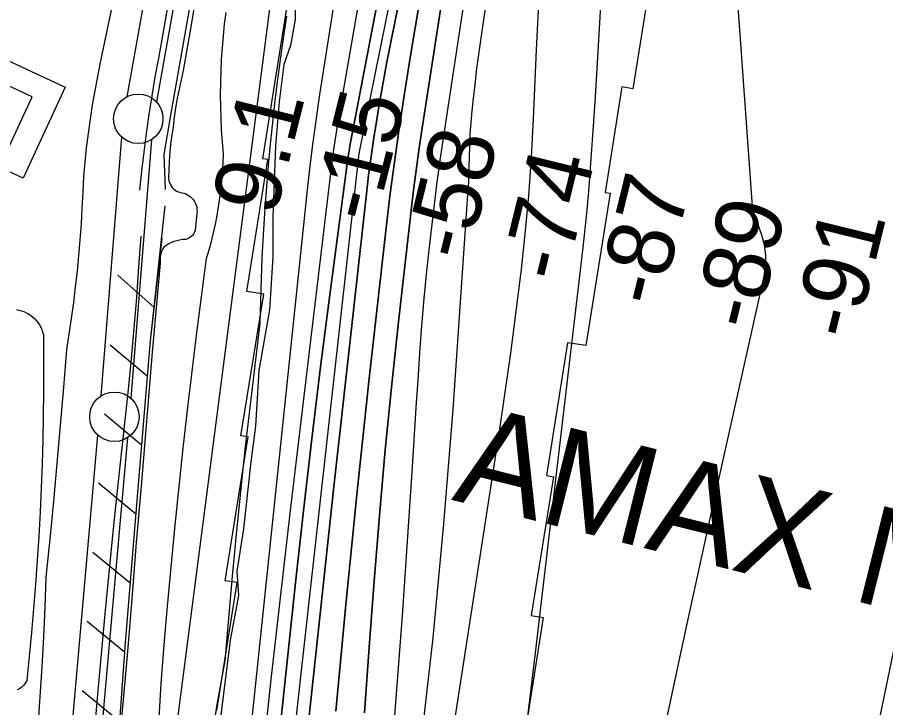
# Model space of a CAD drawing. Extents: x 3683402 to 3721514, y 487807 to 513565.
# Drawn here: x 3709564 to 3710442, y 498246 to 498943 of the extents above; entities that cross this region are included whole.
import ezdxf

# ---------------------------------------------------------------- set-up
doc = ezdxf.new("R2010")
doc.units = 0
for name, color, linetype in [('V-BLDG-OTLN', 7, 'Continuous'), ('V-CHAN-NAID', 7, 'Continuous'), ('V-FLOD-BASE', 7, 'Continuous'), ('V-LEVE-TOET', 7, 'Continuous'), ('V-RIVR-EDGE', 7, 'Continuous'), ('V-RIVR-RANG', 7, 'Continuous'), ('V-RRAP-FSHR', 7, 'Continuous'), ('V-RRAP-RVMT', 7, 'Continuous'), ('V-SITE-VEGE', 7, 'Continuous'), ('V-SURV-LINE', 7, 'Continuous'), ('V-TOPO-DPTH', 7, 'Continuous'), ('V-TOPO-MAJR', 7, 'Continuous'), ('V-TOPO-MINR', 7, 'Continuous'), ('V-TOPO-WATR', 7, 'Continuous')]:
    doc.layers.add(name, color=color, linetype=linetype)

msp = doc.modelspace()

# ---------------------------------------------------------------- linework, layer by layer
at = {"layer": 'V-BLDG-OTLN'}
msp.add_lwpolyline([(3709483.07, 498932.84), (3709612.32, 498872.78), (3709569.65, 498780.95), (3709440.01, 498841.19), (3709450.03, 498862.74), (3709555.86, 498813.56), (3709578.87, 498863.09), (3709473.43, 498912.09)], close=True, dxfattribs=at)
at = {"layer": 'V-FLOD-BASE'}
for points in [[(3709687.97, 498768.91), (3709689.95, 498788.05), (3709692.17, 498807.15), (3709694.63, 498826.23), (3709697.33, 498845.27), (3709700.27, 498864.28), (3709703.44, 498883.25), (3709706.86, 498902.18), (3709710.51, 498921.06), (3709721.64, 498985.92), (3709733.02, 499050.74), (3709744.64, 499115.51), (3709756.5, 499180.24), (3709769.89, 499254.72), (3709783.6, 499329.15), (3709797.62, 499403.52), (3709810.6, 499474.5), (3709823.27, 499545.54), (3709835.63, 499616.64), (3709848.28, 499687.91)], [(3709641.04, 498207.01), (3709644.72, 498251.62), (3709648.61, 498296.23), (3709652.69, 498340.81), (3709656.97, 498385.38), (3709661.45, 498429.92), (3709666.12, 498474.45), (3709669.72, 498505.38), (3709673.11, 498536.33), (3709676.3, 498567.3), (3709679.27, 498598.29), (3709682.05, 498629.31), (3709684.61, 498660.34), (3709686.96, 498691.38), (3709689.11, 498722.45)]]:
    msp.add_lwpolyline(points, dxfattribs=at)
at = {"layer": 'V-LEVE-TOET'}
for points in [[(3709743.43, 498958.18), (3709737.7, 498924), (3709731.77, 498889.85), (3709729.54, 498880.47), (3709727.51, 498871.04), (3709725.68, 498861.57), (3709724.05, 498852.06), (3709722.61, 498842.52), (3709721.38, 498832.96), (3709720.05, 498824.28), (3709718.95, 498815.57), (3709718.08, 498806.84), (3709717.45, 498798.08), (3709717.05, 498789.32), (3709716.88, 498780.54), (3709717.18, 498778.61), (3709717.71, 498776.73), (3709718.46, 498774.93), (3709719.42, 498773.23), (3709720.58, 498771.66), (3709721.92, 498770.24), (3709723.41, 498768.98), (3709725.05, 498767.92), (3709726.8, 498767.06), (3709728.64, 498766.41), (3709730.54, 498765.98), (3709732.49, 498765.79), (3709734.36, 498765.1), (3709736.15, 498764.2), (3709737.83, 498763.13), (3709739.39, 498761.88), (3709740.81, 498760.47)], [(3709585.01, 498226.43), (3709587.1, 498256.7), (3709588.96, 498286.97), (3709590.59, 498317.26), (3709592, 498347.56), (3709593.17, 498377.87), (3709597.03, 498416.13), (3709600.74, 498454.4), (3709604.28, 498492.69), (3709607.68, 498531), (3709610.91, 498569.32), (3709614, 498607.64), (3709616.5, 498623.45), (3709618.82, 498639.28), (3709620.94, 498655.14), (3709622.87, 498671.02), (3709624.61, 498686.93), (3709626.16, 498702.86), (3709627.51, 498718.8), (3709628.67, 498734.76), (3709629.64, 498750.73), (3709630.41, 498766.71), (3709631, 498782.7), (3709632.37, 498797.2), (3709633.96, 498811.68), (3709635.78, 498826.13), (3709637.81, 498840.55), (3709640.06, 498854.94), (3709642.53, 498869.3), (3709645.22, 498883.61), (3709648.12, 498897.89), (3709654.2, 498926.71), (3709660.04, 498955.58)], [(3709740.81, 498760.47), (3709742.07, 498758.92), (3709743.17, 498757.25), (3709744.07, 498755.47), (3709744.79, 498753.61), (3709745.31, 498751.68), (3709745.61, 498749.71), (3709745.71, 498747.71), (3709745.6, 498745.72), (3709743.7, 498728.03), (3709743.14, 498726.42), (3709742.37, 498724.91), (3709741.4, 498723.51), (3709740.25, 498722.26), (3709738.94, 498721.18), (3709737.5, 498720.28), (3709735.95, 498719.59), (3709734.32, 498719.11), (3709732.64, 498718.85), (3709730.94, 498718.83), (3709728.03, 498718.39), (3709725.17, 498717.73), (3709722.36, 498716.86), (3709719.63, 498715.78), (3709716.98, 498714.49), (3709714.45, 498713.01), (3709712.02, 498711.34), (3709710.93, 498709.51), (3709710.01, 498707.58), (3709709.28, 498705.58), (3709708.74, 498703.51), (3709708.39, 498701.41), (3709708.24, 498699.28), (3709708.29, 498697.14), (3709708.54, 498695.02), (3709704.36, 498650), (3709700.33, 498604.97), (3709696.45, 498559.92), (3709692.72, 498514.86), (3709689.14, 498469.79), (3709684.24, 498412.78), (3709679.58, 498355.76), (3709675.16, 498298.71), (3709667.96, 498220.85)]]:
    msp.add_lwpolyline(points, dxfattribs=at)
at = {"layer": 'V-RIVR-EDGE'}
msp.add_lwpolyline([(3709844.47, 498969.59), (3709845, 498941.37), (3709840.13, 498914.97), (3709833.48, 498895.77), (3709828.58, 498857.96), (3709824.87, 498813.55), (3709822.29, 498741.52), (3709822.19, 498701.3), (3709819.06, 498647.87), (3709808.1, 498586.67), (3709804.96, 498530.24), (3709800.07, 498494.24), (3709792.7, 498426.42), (3709785.99, 498383.81), (3709787.73, 498359.19), (3709779.21, 498314.19), (3709768.8, 498230.17)], dxfattribs=at)
at = {"layer": 'V-RRAP-FSHR'}
for p, q in [((3709702.08, 498650.54), (3709665.51, 498682.9)), ((3709695.25, 498580.88), (3709657.7, 498612.1)), ((3709689.47, 498511.12), (3709651.92, 498542.34)), ((3709683.71, 498441.36), (3709646.14, 498472.55)), ((3709677.97, 498371.6), (3709640.4, 498402.79)), ((3709672.23, 498301.83), (3709634.66, 498333.03)), ((3709667.37, 498232), (3709629.46, 498262.77))]:
    msp.add_line(p, q, dxfattribs=at)
for points in [[(3711495.93, 505194.05), (3711207.6, 504591.44), (3711159.63, 504472.03), (3711107.48, 504206.91), (3710880.8, 503570.04), (3710704.22, 503090.71), (3710617.65, 502802.16), (3710477.86, 502291.73), (3710345.27, 501714.54), (3710246.23, 501131.65), (3710053.44, 500108.97), (3709991.84, 499767.09), (3709925.49, 499529.64), (3709859.2, 499261.51), (3709683.93, 497910.21), (3709683.94, 497909.33)], [(3710069.43, 500759.93), (3710043.48, 500619), (3710009.58, 500440), (3709968.08, 500213.43), (3709939.8, 500071), (3709910.69, 499884.32), (3709887.05, 499751.8), (3709849.98, 499581.96), (3709823.58, 499440.07), (3709805.6, 499315.83), (3709784.92, 499207.42), (3709759.17, 499080.76), (3709738.95, 498959.29), (3709718.96, 498844.49), (3709712.03, 498805.03), (3709713.27, 498769.65)], [(3709712.95, 498753.08), (3709698.2, 498616.51), (3709685.84, 498467.27), (3709673.01, 498311.35), (3709665.05, 498199.34), (3709657.25, 498110.17), (3709647.78, 498034.48), (3709639.22, 497966.67), (3709622.67, 497896.43), (3709597.18, 497755.53), (3709584.87, 497652.4), (3709566.63, 497542.18), (3709565, 497530.96)], [(3709710.02, 498720.09), (3709698.2, 498616.51), (3709685.84, 498467.27), (3709673.01, 498311.35), (3709665.05, 498199.34)]]:
    msp.add_lwpolyline(points, dxfattribs=at)
at = {"layer": 'V-RRAP-RVMT'}
for p, q in [((3710206.48, 498996.72), (3710186.42, 498871.29)), ((3709812.08, 498800.56), (3709836.7, 498954.68)), ((3710175.38, 498873.1), (3710158.42, 498766.63)), ((3710186.42, 498871.29), (3710175.38, 498873.1)), ((3709795.95, 498666.48), (3709817.21, 498799.7)), ((3709817.21, 498799.7), (3709812.08, 498800.56)), ((3710163.59, 498765.8), (3710138.97, 498611.68)), ((3710158.42, 498766.63), (3710163.59, 498765.8)), ((3709789.99, 498520.58), (3709813.11, 498663.76)), ((3709813.11, 498663.76), (3709795.95, 498666.48)), ((3710120.52, 498614.67), (3710098.98, 498480.41)), ((3710138.97, 498611.68), (3710120.52, 498614.67)), ((3709774.14, 498374.16), (3709797.33, 498519.39)), ((3709797.33, 498519.39), (3709789.99, 498520.58)), ((3710106.17, 498479.25), (3710083.76, 498339.11)), ((3710098.98, 498480.41), (3710106.17, 498479.25)), ((3709765.61, 498243.01), (3709786.28, 498372.23)), ((3709786.28, 498372.23), (3709774.14, 498374.16)), ((3710095.9, 498337.1), (3710073, 498193.99)), ((3710083.76, 498339.11), (3710095.9, 498337.1))]:
    msp.add_line(p, q, dxfattribs=at)
at = {"layer": 'V-SITE-VEGE'}
for points in [[(3709707.27, 498235.05), (3709708.4, 498252.65), (3709709.33, 498270.25), (3709712.5, 498309.41), (3709715.87, 498348.54), (3709719.45, 498387.67), (3709723.22, 498426.76), (3709727.2, 498465.84), (3709731.39, 498504.9), (3709735.77, 498543.94), (3709740.36, 498582.95), (3709745.15, 498621.94), (3709750.15, 498660.9), (3709755.34, 498699.84), (3709757.88, 498708.42), (3709760.22, 498717.05), (3709762.35, 498725.74), (3709764.29, 498734.48), (3709766.01, 498743.25), (3709767.53, 498752.07), (3709768.85, 498760.92), (3709769.96, 498769.8), (3709770.85, 498778.7), (3709771.54, 498787.62), (3709772.02, 498796.55), (3709772.29, 498805.5), (3709771.28, 498817.4), (3709770.5, 498829.32), (3709769.94, 498841.26), (3709769.6, 498853.21), (3709769.5, 498865.15), (3709769.61, 498877.1), (3709769.96, 498889.04), (3709770.53, 498900.98), (3709771.33, 498912.9), (3709772.35, 498924.81), (3709773.6, 498936.69), (3709775.07, 498948.55)], [(3709836.11, 498944.53), (3709832.75, 498922.53), (3709829.61, 498900.49), (3709826.69, 498878.42), (3709824, 498856.33), (3709821.52, 498834.21), (3709819.27, 498812.06), (3709817.24, 498789.89), (3709815.44, 498767.71), (3709813.86, 498745.51), (3709812.5, 498723.29), (3709811.37, 498701.06), (3709810.46, 498678.81), (3709809.77, 498656.57), (3709809.31, 498634.31), (3709804.02, 498591.76), (3709798.97, 498549.18), (3709794.17, 498506.58), (3709789.62, 498463.94), (3709785.31, 498421.29), (3709781.25, 498378.6), (3709777.43, 498335.89), (3709773.86, 498293.17), (3709769.74, 498271.08), (3709765.84, 498248.95), (3709762.15, 498226.78)], [(3709563, 498648.18), (3709565.58, 498647.67), (3709568.12, 498646.97), (3709570.59, 498646.06), (3709572.98, 498644.96), (3709575.27, 498643.68), (3709577.46, 498642.22), (3709579.52, 498640.58), (3709581.45, 498638.8), (3709583.23, 498636.86), (3709584.85, 498634.79), (3709586.3, 498632.59), (3709587.57, 498630.29), (3709588.64, 498627.9), (3709589.53, 498625.43), (3709590.22, 498622.9), (3709590.45, 498589.88), (3709590.35, 498565.48), (3709590.06, 498541.07), (3709589.56, 498516.67), (3709588.86, 498492.27), (3709587.95, 498467.88), (3709586.84, 498443.5), (3709585.53, 498419.12), (3709584.01, 498394.77), (3709582.29, 498370.42), (3709580.36, 498346.09), (3709578.23, 498321.78), (3709575.9, 498297.48), (3709573.37, 498273.21), (3709572.45, 498271.46), (3709571.36, 498269.83), (3709570.11, 498268.31), (3709568.71, 498266.93), (3709567.18, 498265.7), (3709565.52, 498264.63), (3709563.76, 498263.75)]]:
    msp.add_lwpolyline(points, dxfattribs=at)
at = {"layer": 'V-SURV-LINE'}
for points in [[(3709674.99, 498863.26), (3709865.43, 499929.49)], [(3709894.97, 499924.21), (3709704.52, 498857.98)], [(3709648.71, 498560.92), (3709669.69, 498822.25)], [(3709699.59, 498819.85), (3709678.62, 498558.52)], [(3709603.73, 498050.22), (3709645.37, 498521.24)], [(3709675.25, 498518.6), (3709633.61, 498047.57)]]:
    msp.add_lwpolyline(points, dxfattribs=at)
for centre in [(3709686.24, 498840.96), (3709662.07, 498539.81)]:
    msp.add_circle(centre, 25, dxfattribs=at)
at = {"layer": 'V-TOPO-DPTH'}
for points in [[(3710291.44, 501161.35), (3710189.96, 500593.61), (3710055.48, 499915.17), (3710044.65, 499859.74), (3710034.02, 499804.28), (3710023.7, 499748.76), (3710013.59, 499693.2), (3709999.31, 499613.55), (3709996.48, 499597.79), (3709993.64, 499582.03), (3709990.79, 499566.27), (3709987.93, 499550.51), (3709936.73, 499268.82), (3709923.36, 499193.77), (3709910.36, 499118.66), (3709897.89, 499043.46), (3709885.79, 498968.19), (3709869.68, 498865.66), (3709866.09, 498841.59), (3709862.74, 498817.49), (3709859.77, 498793.34), (3709857.05, 498769.16), (3709793, 498157.79)], [(3710074.38, 499798.2), (3710049.53, 499624.83), (3710045.47, 499597.03), (3710041.31, 499569.25), (3710037, 499541.49), (3710032.59, 499513.75), (3710027.98, 499486.03), (3710023.22, 499458.35), (3710018.22, 499430.71), (3710013.05, 499403.09), (3709901.22, 498818.6), (3709900.28, 498813.47), (3709899.41, 498808.34), (3709898.62, 498803.2), (3709897.89, 498798.04), (3709879.94, 498663.01), (3709870.58, 498590.3), (3709861.61, 498517.55), (3709853.23, 498444.72), (3709845.24, 498371.84), (3709827.17, 498200.53)], [(3709827.17, 498200.53), (3709845.24, 498371.84), (3709853.23, 498444.72), (3709861.61, 498517.55), (3709870.58, 498590.3), (3709879.94, 498663.01), (3709897.89, 498798.04), (3709898.62, 498803.2), (3709899.41, 498808.34), (3709900.28, 498813.47), (3709901.22, 498818.6), (3710013.05, 499403.09), (3710018.22, 499430.71), (3710023.22, 499458.35), (3710027.98, 499486.03), (3710032.59, 499513.75), (3710037, 499541.49), (3710041.31, 499569.25), (3710045.47, 499597.03), (3710049.53, 499624.83), (3710074.38, 499798.2)], [(3709914.88, 498240.61), (3709919.81, 498307.08), (3709924.74, 498373.54), (3709930.07, 498439.97), (3709935.93, 498506.34), (3709942.58, 498572.64), (3709949.77, 498638.89), (3709962.65, 498751.4), (3709965.07, 498771.44), (3709967.64, 498791.46), (3709970.46, 498811.45), (3709973.43, 498831.41), (3709994.09, 498964.47), (3710008.07, 499050.85), (3710022.81, 499137.09), (3710038.67, 499223.14), (3710055.28, 499309.05), (3710093.46, 499499.82), (3710098.76, 499526.16), (3710104.07, 499552.49), (3710109.43, 499578.82), (3710114.82, 499605.14), (3710144.01, 499747.34)], [(3710144.01, 499747.34), (3710114.82, 499605.14), (3710109.43, 499578.82), (3710104.07, 499552.49), (3710098.76, 499526.16), (3710093.46, 499499.82), (3710055.28, 499309.05), (3710038.67, 499223.14), (3710022.81, 499137.09), (3710008.07, 499050.85), (3709994.09, 498964.47), (3709973.43, 498831.41), (3709970.46, 498811.45), (3709967.64, 498791.46), (3709965.07, 498771.44), (3709962.65, 498751.4), (3709949.77, 498638.89), (3709942.58, 498572.64), (3709935.93, 498506.34), (3709930.07, 498439.97), (3709924.74, 498373.54), (3709919.81, 498307.08), (3709914.88, 498240.61)], [(3709886.18, 498242.22), (3709896.41, 498353.35), (3709907.66, 498464.37), (3709919.59, 498575.33), (3709937.36, 498733.73), (3709941.14, 498765.41), (3709945.22, 498797.06), (3709949.74, 498828.64), (3709954.56, 498860.18), (3709961.7, 498904.87), (3709970.64, 498958.68), (3709980, 499012.4), (3709990, 499066.01), (3710000.43, 499119.54), (3710074.54, 499488.11), (3710081.44, 499522.4), (3710088.34, 499556.7), (3710095.25, 499590.99), (3710102.16, 499625.29), (3710113.08, 499679.49)], [(3710113.08, 499679.49), (3710102.16, 499625.29), (3710095.25, 499590.99), (3710088.34, 499556.7), (3710081.44, 499522.4), (3710074.54, 499488.11), (3710000.43, 499119.54), (3709990, 499066.01), (3709980, 499012.4), (3709970.64, 498958.68), (3709961.7, 498904.87), (3709954.56, 498860.18), (3709949.74, 498828.64), (3709945.22, 498797.06), (3709941.14, 498765.41), (3709937.36, 498733.73), (3709919.59, 498575.33), (3709907.66, 498464.37), (3709896.41, 498353.35), (3709886.18, 498242.22)], [(3709854.84, 498196.86), (3709869.1, 498331.39), (3709883.74, 498465.87), (3709917, 498765.23), (3709919.24, 498784.06), (3709921.69, 498802.86), (3709924.43, 498821.62), (3709927.38, 498840.35), (3709930.57, 498859.04), (3709933.9, 498877.71), (3709937.42, 498896.34), (3709941.08, 498914.95), (3710069.14, 499548.62), (3710070.4, 499554.89), (3710071.66, 499561.16), (3710072.91, 499567.43), (3710074.15, 499573.7), (3710081.66, 499611.78), (3710086.49, 499637.12)], [(3710086.49, 499637.12), (3710081.66, 499611.78), (3710074.15, 499573.7), (3710072.91, 499567.43), (3710071.66, 499561.16), (3710070.4, 499554.89), (3710069.14, 499548.62), (3709941.08, 498914.95), (3709937.42, 498896.34), (3709933.9, 498877.71), (3709930.57, 498859.04), (3709927.38, 498840.35), (3709924.43, 498821.62), (3709921.69, 498802.86), (3709919.24, 498784.06), (3709917, 498765.23), (3709883.74, 498465.87), (3709869.1, 498331.39), (3709854.84, 498196.86)]]:
    msp.add_lwpolyline(points, dxfattribs=at)
at = {"layer": 'V-TOPO-MAJR'}
for points in [[(3710566.25, 500704.95), (3710540.01, 500571.75), (3710535.3, 500548.38), (3710530.46, 500525.04), (3710525.41, 500501.75), (3710520.23, 500478.48), (3710463.92, 500230.7), (3710436.78, 500108.78), (3710410.37, 499986.7), (3710385.04, 499864.4), (3710360.44, 499741.93), (3710319.67, 499534.16), (3710316.26, 499515.44), (3710313.2, 499496.65), (3710535.67, 498787.9), (3710535.51, 498780.13), (3710525.8, 498685.45), (3710523.94, 498669.7), (3710521.77, 498653.99), (3710519.11, 498638.36), (3710516.14, 498622.78), (3710372.34, 497927.62)], [(3710037.73, 499105.73), (3709991.97, 498803.45), (3709990.7, 498794.74), (3709989.48, 498786.02), (3709988.36, 498777.29), (3709987.29, 498768.55), (3709980.92, 498714.22), (3709977.92, 498686.8), (3709975.19, 498659.36), (3709972.86, 498631.88), (3709970.81, 498604.38), (3709968.96, 498576.85), (3709967.12, 498549.33), (3709965.29, 498521.81), (3709963.47, 498494.28), (3709953.19, 498338.78), (3709945.17, 498233.61)]]:
    msp.add_lwpolyline(points, dxfattribs=at)
at = {"layer": 'V-TOPO-MINR'}
for points in [[(3710531.61, 500648.56), (3710523.58, 500608.93), (3710512.02, 500552.87), (3710509.56, 500541.31), (3710507, 500529.77), (3710504.3, 500518.26), (3710501.5, 500506.77), (3710252.53, 499512.78), (3710307.59, 498747.85), (3710308.44, 498746.13), (3710309.23, 498744.4), (3710309.95, 498742.62), (3710310.62, 498740.83), (3710316.52, 498723.81), (3710319.16, 498713.44), (3710320.64, 498703), (3710320.37, 498692.46), (3710318.93, 498681.85), (3710266.85, 498447.71), (3710238.8, 498319.91), (3710211.25, 498191.99)], [(3710074.38, 499798.2), (3710049.53, 499624.83), (3710045.47, 499597.03), (3710041.31, 499569.25), (3710037, 499541.49), (3710032.59, 499513.75), (3710027.98, 499486.03), (3710023.22, 499458.35), (3710018.22, 499430.71), (3710013.05, 499403.09), (3709901.22, 498818.6), (3709900.28, 498813.47), (3709899.41, 498808.34), (3709898.62, 498803.2), (3709897.89, 498798.04), (3709879.94, 498663.01), (3709870.58, 498590.3), (3709861.61, 498517.55), (3709853.23, 498444.72), (3709845.24, 498371.84), (3709827.17, 498200.53)], [(3710144.01, 499747.34), (3710114.82, 499605.14), (3710109.43, 499578.82), (3710104.07, 499552.49), (3710098.76, 499526.16), (3710093.46, 499499.82), (3710055.28, 499309.05), (3710038.67, 499223.14), (3710022.81, 499137.09), (3710008.07, 499050.85), (3709994.09, 498964.47), (3709973.43, 498831.41), (3709970.46, 498811.45), (3709967.64, 498791.46), (3709965.07, 498771.44), (3709962.65, 498751.4), (3709949.77, 498638.89), (3709942.58, 498572.64), (3709935.93, 498506.34), (3709930.07, 498439.97), (3709924.74, 498373.54), (3709919.81, 498307.08), (3709914.88, 498240.61)], [(3710113.08, 499679.49), (3710102.16, 499625.29), (3710095.25, 499590.99), (3710088.34, 499556.7), (3710081.44, 499522.4), (3710074.54, 499488.11), (3710000.43, 499119.54), (3709990, 499066.01), (3709980, 499012.4), (3709970.64, 498958.68), (3709961.7, 498904.87), (3709954.56, 498860.18), (3709949.74, 498828.64), (3709945.22, 498797.06), (3709941.14, 498765.41), (3709937.36, 498733.73), (3709919.59, 498575.33), (3709907.66, 498464.37), (3709896.41, 498353.35), (3709886.18, 498242.22)], [(3710086.49, 499637.12), (3710081.66, 499611.78), (3710074.15, 499573.7), (3710072.91, 499567.43), (3710071.66, 499561.16), (3710070.4, 499554.89), (3710069.14, 499548.62), (3709941.08, 498914.95), (3709937.42, 498896.34), (3709933.9, 498877.71), (3709930.57, 498859.04), (3709927.38, 498840.35), (3709924.43, 498821.62), (3709921.69, 498802.86), (3709919.24, 498784.06), (3709917, 498765.23), (3709883.74, 498465.87), (3709869.1, 498331.39), (3709854.84, 498196.86)], [(3710024.74, 499630.4), (3710020.27, 499603.25), (3710015.76, 499576.1), (3710011.16, 499548.96), (3710006.5, 499521.84), (3709990.77, 499430.99), (3709978.21, 499358.44), (3709965.65, 499285.9), (3709953.1, 499213.35), (3709940.56, 499140.81), (3709888.23, 498838.25), (3709886.08, 498825.22), (3709884.07, 498812.17), (3709882.27, 498799.09), (3709880.6, 498785.99), (3709839.9, 498445.22), (3709829.93, 498359.83), (3709820.27, 498274.41), (3709811.07, 498188.94)], [(3710074.11, 499630.17), (3710072.76, 499620.73), (3710071.38, 499611.3), (3710070.74, 499607.03), (3710069.6, 499599.74), (3710068.4, 499592.47), (3710067.1, 499585.22), (3710065.74, 499577.97), (3710063.63, 499567.15), (3710063.27, 499565.32), (3710062.91, 499563.5), (3710062.54, 499561.68), (3710062.17, 499559.85), (3709909.37, 498805.86), (3709857.08, 498337.79), (3709844.54, 498225.39)], [(3710083.55, 499271.65), (3710032.96, 498924.73), (3710030.66, 498908.25), (3710028.48, 498891.75), (3710026.51, 498875.22), (3710024.66, 498858.68), (3710023.64, 498849.05), (3710022.56, 498837.3), (3710021.69, 498825.53), (3710021.12, 498813.75), (3710020.77, 498801.96), (3710020.61, 498792.7), (3710020.43, 498785.53), (3710020.18, 498778.35), (3710019.81, 498771.19), (3710019.37, 498764.02), (3710004.3, 498547.13), (3709995.08, 498431.64), (3709984.26, 498316.32), (3709971.06, 498201.26)], [(3710091.99, 498977.54), (3710088.83, 498910.71), (3710085.69, 498840.99), (3710083.52, 498802.04), (3710080.77, 498763.14), (3710077.19, 498724.3), (3710073.03, 498685.51), (3710072.81, 498683.57), (3710067.9, 498643.87), (3710062.71, 498604.21), (3710057.09, 498564.61), (3710051.19, 498525.05), (3709912.68, 497630.13)], [(3710154.47, 498966.53), (3710152.48, 498932.1), (3710150.4, 498897.67), (3710148.18, 498863.25), (3710145.87, 498828.84), (3710142.94, 498786.46), (3710141.49, 498767.55), (3710139.87, 498748.65), (3710137.97, 498729.79), (3710135.89, 498710.94), (3710114.02, 498524.88), (3710100.81, 498413.02), (3710087.5, 498301.17), (3710074.05, 498189.34)]]:
    msp.add_lwpolyline(points, dxfattribs=at)
at = {"layer": 'V-TOPO-WATR'}
msp.add_lwpolyline([(3710291.44, 501161.35), (3710189.96, 500593.61), (3710055.48, 499915.17), (3710044.65, 499859.74), (3710034.02, 499804.28), (3710023.7, 499748.76), (3710013.59, 499693.2), (3709999.31, 499613.55), (3709996.48, 499597.79), (3709993.64, 499582.03), (3709990.79, 499566.27), (3709987.93, 499550.51), (3709936.73, 499268.82), (3709923.36, 499193.77), (3709910.36, 499118.66), (3709897.89, 499043.46), (3709885.79, 498968.19), (3709869.68, 498865.66), (3709866.09, 498841.59), (3709862.74, 498817.49), (3709859.77, 498793.34), (3709857.05, 498769.16), (3709793, 498157.79)], dxfattribs=at)

# ---------------------------------------------------------------- texts
at = {"layer": 'V-CHAN-NAID'}
msp.add_text('AMAX METALS UPPER (76.6) (2)', height=100, rotation=345.94436, dxfattribs=at).set_placement((3710002.35, 498456.04))
at = {"layer": 'V-RIVR-RANG'}
for s, rotation, p in [('-15', 75.93833, (3709925.78, 498733.5)), ('9.1', 75.93833, (3709824.61, 498741.18)), ('-58', 76.22011, (3710019.68, 498695.17)), ('-74', 76.22011, (3710117.31, 498673.42)), ('-87', 76.22011, (3710214.18, 498648.59)), ('-89', 76.22011, (3710311.31, 498624.79)), ('-91', 76.22011, (3710411.89, 498615.08))]:
    msp.add_text(s, height=67, rotation=rotation, dxfattribs=at).set_placement(p)

doc.saveas('drawing.dxf')
